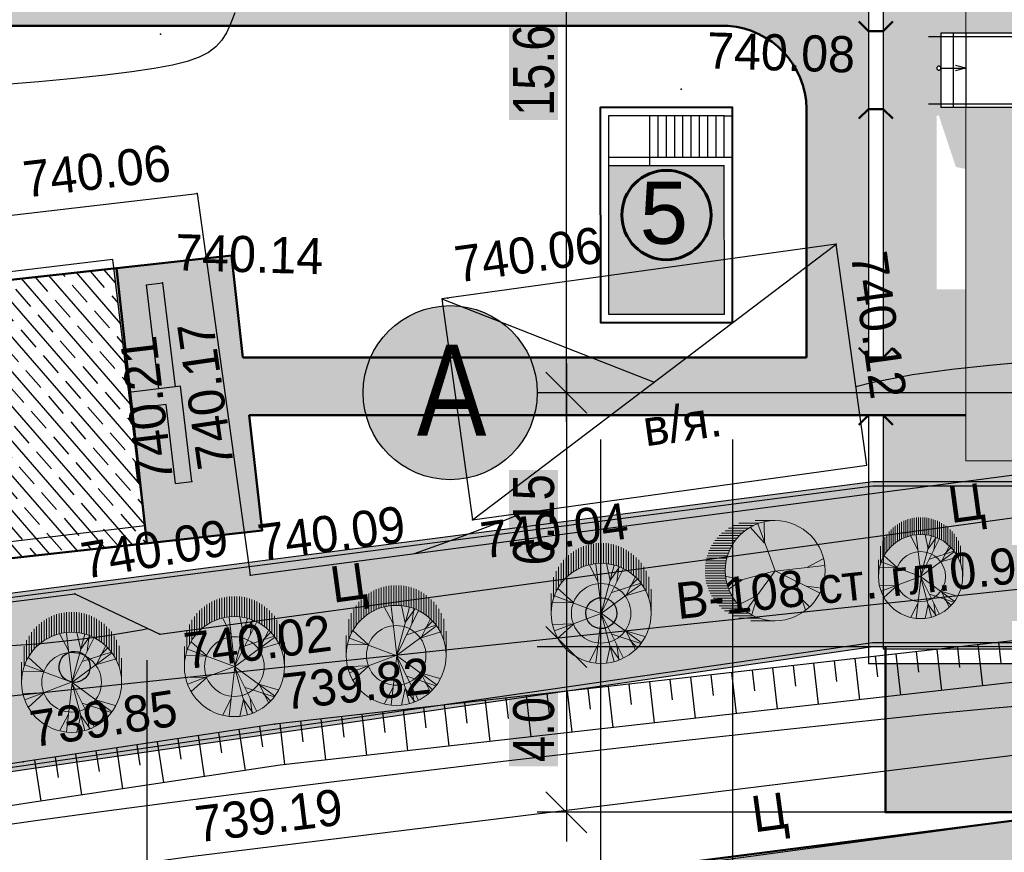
# Model space of a CAD drawing. Header units: millimetres. Extents: x -257011 to 237647566, y 2784933 to 6706507.
# Tile 278 of 451: x 10234116 to 10257937, y 5216465 to 5236607. Entities that reach past the tile are written whole.
import ezdxf

# ---------------------------------------------------------------- set-up
doc = ezdxf.new("R2010")
doc.units = ezdxf.units.MM
doc.header["$LTSCALE"] = 1000
doc.header["$PDMODE"] = 32
doc.header["$PDSIZE"] = 0.3
for name, pattern in [('Д_ТРОТ_ТРУБА', [3, 1.5, -1.5]), ('ДОРОГИ_СТРОЯЩ', [9, 8, -1]), ('ОТКОС_НИЗ', [1.2, 0.2, -1])]:
    doc.linetypes.add(name, pattern=pattern)
for name, color, linetype in [('(002) Рамка', 7, 'Continuous'), ('(004) Точки рельефа', 7, 'Continuous'), ('(007) Здания', 7, 'Continuous'), ('(014) Водопровод', 5, 'ИК_Водопровод -------в--------'), ('(025) Дорога', 7, 'Continuous'), ('(028) Гидротехн.', 7, 'Continuous'), ('(031) Горизонтали', 42, 'Continuous'), ('(035) Откосы', 7, 'Continuous'), ('(038) Деревья', 7, 'Continuous'), ('(040) Ограда', 7, 'Continuous'), ('TREE', 74, 'Continuous')]:
    doc.layers.add(name, color=color, linetype=linetype)
for name, color, linetype, lineweight in [('(032) Горизонтали утолщенные', 32, 'Continuous', 30), ('.', 7, 'Continuous', 15), ('expl', 234, 'Continuous', 13), ('Та', 250, 'Continuous', 25), ('Ф А С А Д', 250, 'Continuous', 15)]:
    doc.layers.add(name, color=color, linetype=linetype, lineweight=lineweight)
doc.styles.add('ATTR', font='romans.shx', dxfattribs={"width": 0.8, "height": 0.470416})
doc.styles.add('BM-431', font='txt')
doc.styles.add('D-431', font='txt', dxfattribs={"width": 2})
doc.styles.add('Roman', font='romans')
doc.styles.get("Standard").update_dxf_attribs({"font": 'ARIALN.TTF'})
doc.linetypes.add('FENCELINE1', pattern='A,6.35,-2.54,[133,ltypeshp.shx,S=2.54,R=0,X=-2.54,Y=0],-2.54,25.4', length=36.83)
doc.linetypes.add('KANALIS_K', pattern='A,1,["<",Standard,S=1.8,R=0,X=-0.9,Y=-0.9],3,-1,["К",Standard,S=1.8,R=0,X=-0.9,Y=-0.9],-1,10', length=16)
doc.linetypes.add('ИК_Водопровод -------в--------', pattern='A,9,-0.6,["В",Standard,S=1.2,R=0,X=0,Y=-0.6],-1.2', length=10.8)
doc.linetypes.add('ОГРАДА_БЕТ', pattern='A,4,["|",Standard,S=0.8,R=0,X=0,Y=-0.8],4', length=8)
doc.dimstyles.new('ISO-25_WS', dxfattribs={"dimscale": 141.414141, "dimtxt": 7, "dimasz": 7, "dimexe": 5, "dimexo": 20, "dimgap": 2, "dimtad": 1, "dimdec": 0, "dimdsep": 46, "dimtxsty": 'Standard', "dimblk": 'OBLIQUE', "dimcen": 2.5, "dimdle": 5, "dimclrd": 5, "dimclre": 5, "dimclrt": 5, "dimadec": 0, "dimazin": 0, "dimtfac": 1, "dimtdec": 0, "dimtmove": 0, "dimatfit": 3, "dimldrblk": 'OBLIQUE', "dimfxl": 0, "dimtolj": 1, "dimtzin": 0, "dimlwd": 30, "dimlwe": 30, "dimarcsym": 0})

# ---------------------------------------------------------------- blocks, each defined once
blk = doc.blocks.new('d')
at = {"layer": '(038) Деревья', "color": 30}
blk.add_ellipse((0, 0), major_axis=(0.265, 0.265), ratio=1, start_param=5.497787, end_param=11.780972, dxfattribs=at)
blk = doc.blocks.new('kjvklglhl')
at = {"layer": '(004) Точки рельефа'}
for p in [(281.164, 520.933), (293.793, 519.958), (282.156, 517.109), (297.645, 516.318), (281.381, 514.923), (288.288, 514.748), (282.225, 510.142), (289.035, 509.402), (281.113, 509.046), (283.702, 507.914), (279.473, 507.345), (281.553, 506.423), (284.392, 504.328), (278.337, 503.244)]:
    blk.add_point(p, dxfattribs=at)
at = {"layer": '(007) Здания'}
blk.add_lwpolyline([(281.113, 509.046), (280.163, 515.454), (270.656, 514.043), (271.606, 507.636)], close=True, dxfattribs=at)
at = {"layer": '(014) Водопровод', "ltscale": 0.5, "flags": 128}
blk.add_lwpolyline([(325.711, 440.112), (326.312, 440.162), (325.744, 440.975), (323.361, 447.342), (313.499, 509.603), (261.079, 502.552), (256.511, 532.162)], dxfattribs=at)
at = {"layer": '(025) Дорога', "linetype": 'Д_ТРОТ_ТРУБА', "flags": 128}
for points in [[(269.368, 515.247), (282.156, 517.109), (283.702, 507.914), (307.271, 511.692), (310.476, 513.628), (310.443, 515.538), (318.567, 515.917), (330.341, 516.212), (329.81, 527.423), (321.381, 528.706), (305.268, 531.339), (301.294, 530.976)], [(323.251, 418.267), (300.714, 414.809), (283.138, 412.485), (281.122, 413.564), (275.085, 449.451), (270.84, 474.617), (267.554, 498.57), (282.371, 501.061), (308.67, 505.056), (310.788, 503.765), (314.781, 477.717), (318.108, 454.899), (323.251, 418.267)], [(321.731, 420.742), (316.881, 452.353), (313.048, 477.771), (309.058, 502.896), (307.912, 503.399), (283.734, 499.451), (269.193, 497.303), (272.561, 474.353), (276.62, 450.413), (282.198, 415.2), (283.437, 414.157), (320.719, 419.528), (321.731, 420.742)]]:
    blk.add_lwpolyline(points, dxfattribs=at)
blk.add_lwpolyline([(269.368, 515.247), (270.684, 506.001), (279.473, 507.345), (281.553, 506.423), (308.542, 510.883), (312.531, 513.649), (318.524, 513.838), (330.524, 514.19), (333.406, 460.634), (331.811, 454.811, 1.56758), (332.906, 443.73, 0.509364), (333.962, 453.359), (336.672, 456.912), (338.021, 457.657), (347.714, 458.292), (347.773, 448.108), (343.552, 448.203), (343.703, 435.09)], format="xyb", dxfattribs=at)
at = {"layer": '(028) Гидротехн.'}
blk.add_lwpolyline([(297.645, 516.318), (288.142, 514.724), (289.035, 509.402), (298.538, 510.997)], close=True, dxfattribs=at)
for points in [[(289.035, 509.402), (297.645, 516.318)], [(288.142, 514.724), (293.34, 512.86)]]:
    blk.add_lwpolyline(points, dxfattribs=at)
at = {"layer": '(031) Горизонтали', "flags": 128}
blk.add_lwpolyline([(277.265, 501.593), (278.729, 501.843), (280.317, 502.106), (282.034, 502.383), (283.885, 502.675), (285.866, 502.979), (287.944, 503.292), (290.08, 503.607), (292.231, 503.919), (294.357, 504.221), (296.418, 504.507), (298.372, 504.773), (300.178, 505.01), (301.805, 505.214), (303.257, 505.375)], dxfattribs=at)
at = {"layer": '(032) Горизонтали утолщенные'}
for points in [[(282.941, 521.505), (282.851, 521.231), (282.755, 521.01), (282.645, 520.826), (282.508, 520.667), (282.335, 520.529), (282.112, 520.407), (281.829, 520.297), (281.474, 520.196), (281.034, 520.1), (280.498, 520.005), (279.854, 519.908), (279.097, 519.806), (278.251, 519.702), (277.346, 519.6)], [(277.975, 506.051), (278.68, 506.121), (279.433, 506.218), (280.239, 506.348), (281.109, 506.521), (281.256, 506.555)], [(298.22, 512.887), (298.594, 512.997), (299.579, 513.218), (300.526, 513.376), (301.434, 513.496), (302.3, 513.6)], [(287.658, 508.548), (288.616, 508.922), (289.781, 509.402), (290.25, 509.606)]]:
    blk.add_lwpolyline(points, dxfattribs=at)
at = {"layer": '(035) Откосы'}
for p, q in [((301.492, 505.738), (301.352, 506.728)), ((301.917, 506.303), (301.847, 506.798)), ((299.512, 505.458), (299.372, 506.448)), ((299.937, 506.023), (299.867, 506.518)), ((300.502, 505.598), (300.362, 506.588)), ((300.927, 506.163), (300.857, 506.658)), ((297.958, 505.743), (297.887, 506.238)), ((298.523, 505.318), (298.382, 506.308)), ((298.947, 505.883), (298.877, 506.378)), ((296.543, 505.038), (296.403, 506.028)), ((296.968, 505.603), (296.898, 506.098)), ((297.533, 505.178), (297.393, 506.168)), ((294.563, 504.758), (294.423, 505.748)), ((294.988, 505.323), (294.918, 505.818)), ((295.553, 504.898), (295.413, 505.888)), ((295.978, 505.463), (295.908, 505.958)), ((293.008, 505.043), (292.938, 505.538)), ((293.573, 504.618), (293.433, 505.608)), ((293.998, 505.183), (293.928, 505.678)), ((291.029, 504.762), (290.959, 505.257)), ((291.594, 504.337), (291.454, 505.328)), ((292.018, 504.902), (291.948, 505.398)), ((292.583, 504.477), (292.443, 505.468)), ((289.614, 504.057), (289.474, 505.047)), ((290.039, 504.622), (289.969, 505.117)), ((290.604, 504.197), (290.464, 505.187)), ((288.059, 504.342), (287.989, 504.837)), ((288.624, 503.917), (288.484, 504.907)), ((289.049, 504.482), (288.979, 504.977)), ((286.079, 504.062), (286.009, 504.557)), ((286.644, 503.637), (286.504, 504.627)), ((287.069, 504.202), (286.999, 504.697)), ((287.634, 503.777), (287.494, 504.767)), ((284.665, 503.357), (284.525, 504.347)), ((285.09, 503.922), (285.02, 504.417)), ((285.655, 503.497), (285.514, 504.487)), ((283.136, 503.595), (283.048, 504.088)), ((283.716, 503.191), (283.54, 504.176)), ((284.12, 503.772), (284.032, 504.264)), ((281.748, 502.839), (281.572, 503.823)), ((282.152, 503.419), (282.064, 503.911)), ((282.732, 503.015), (282.556, 503.999)), ((280.764, 502.663), (280.588, 503.647)), ((281.168, 503.243), (281.08, 503.735)), ((279.2, 502.89), (279.112, 503.382)), ((279.78, 502.486), (279.604, 503.471)), ((280.184, 503.067), (280.096, 503.559)), ((278.796, 502.31), (278.62, 503.294))]:
    blk.add_line(p, q, dxfattribs=at)
blk.add_lwpolyline([(320.534, 458.04), (317.903, 475.66), (312.574, 506.915), (312.192, 507.383), (311.596, 507.687), (310.502, 508.023), (284.392, 504.328), (278.337, 503.244), (265.243, 500.775), (264.939, 500.462), (264.803, 499.989), (265.706, 495.765), (268.865, 477.481), (274.213, 445.131)], dxfattribs=at)
at = {"layer": '(035) Откосы', "linetype": 'ОТКОС_НИЗ'}
blk.add_lwpolyline([(319.844, 457.028), (319.619, 457.386), (319.514, 458.099), (316.916, 475.502), (311.633, 506.487), (311.551, 506.587), (311.219, 506.757), (310.421, 507.002), (284.551, 503.341), (278.518, 502.26), (265.85, 499.872), (266.688, 495.955), (269.851, 477.647), (275.2, 445.294), (281.12, 409.861), (281.136, 409.822), (281.351, 409.621), (310.666, 409.479), (317.618, 409.281), (323.511, 408.859), (324.497, 408.587)], dxfattribs=at)
at = {"layer": '(040) Ограда', "linetype": 'ОГРАДА_БЕТ', "ltscale": 0.5, "flags": 128}
for points in [[(280.986, 514.865), (281.381, 514.923)], [(280.986, 514.865), (281.358, 512.357)], [(281.381, 514.923), (281.753, 512.415), (281.753, 512.415), (281.753, 512.415)], [(282.225, 510.142), (281.884, 512.435), (280.638, 512.25), (280.638, 512.25)], [(281.829, 510.083), (281.547, 511.981), (280.697, 511.854)], [(281.829, 510.083), (282.225, 510.142)]]:
    blk.add_lwpolyline(points, dxfattribs=at)
at = {"layer": '(038) Деревья', "color": 30, "linetype": 'Continuous'}
for p in [(292.216, 507.234), (279.514, 505.577)]:
    blk.add_blockref('d', p, dxfattribs=at)
at = {"layer": '(004) Точки рельефа', "style": 'D-431'}
for s, p in [('740.08', (294.393, 520.478)), ('740.14', (281.669, 515.238))]:
    blk.add_text(s, height=0.875, dxfattribs=at).set_placement(p)
for s, rotation, p in [('740.06', 8.2845, (278.005, 516.891)), ('740.06', 9.5259, (288.513, 515.13)), ('740.12', 279.5259, (298.003, 516.087)), ('740.17', 99.9019, (283.236, 510.535)), ('740.21', 98.4408, (281.778, 510.132)), ('740.04', 9.5259, (289.33, 508.474)), ('740.09', 9.1016, (283.936, 508.271)), ('740.09', 11.0778, (279.695, 507.71)), ('740.02', 8.9354, (282.223, 505.597)), ('739.82', 8.0541, (284.633, 504.681)), ('739.85', 10.1547, (278.564, 503.605)), ('739.19', 8.6377, (282.608, 501.415))]:
    blk.add_text(s, height=0.875, rotation=rotation, dxfattribs=at).set_placement(p)
at = {"layer": '(014) Водопровод', "color": 0, "linetype": 'Continuous', "style": 'BM-431'}
blk.add_text('В-108 ст. гл.0.9', height=0.875, rotation=7.6612, dxfattribs=at).set_placement((294.072, 507.142))
at = {"layer": '(025) Дорога', "linetype": 'ДОРОГИ_СТРОЯЩ', "style": 'BM-431'}
for p in [(300.611, 509.648), (285.722, 507.301), (296.062, 502.035)]:
    blk.add_text('Ц', height=0.875, rotation=9.3824, dxfattribs=at).set_placement(p)
at = {"layer": '(028) Гидротехн.', "style": 'BM-431'}
blk.add_text('в/я.', height=0.875, rotation=9.5259, dxfattribs=at).set_placement((293.175, 511.297))
blk = doc.blocks.new('dhdyfh')
at = {"layer": 'TREE', "color": 92, "lineweight": 20}
for p, q in [((10253975, 5666109), (10253975, 5666601)), ((10254035, 5666629), (10254035, 5666140)), ((10254096, 5666652), (10254096, 5666163)), ((10254156, 5666184), (10254156, 5666675)), ((10254217, 5666691), (10254217, 5666204)), ((10254277, 5666217), (10254277, 5666705)), ((10254338, 5666714), (10254338, 5666227)), ((10254398, 5666235), (10254398, 5666724)), ((10254459, 5666724), (10254459, 5666238)), ((10254519, 5666243), (10254519, 5666724)), ((10254580, 5666724), (10254580, 5666240)), ((10254640, 5666233), (10254640, 5666724)), ((10254701, 5666717), (10254701, 5666227)), ((10254761, 5666215), (10254761, 5666706)), ((10254822, 5666693), (10254822, 5666199)), ((10254882, 5666186), (10254882, 5666674)), ((10254943, 5666652), (10254943, 5666166)), ((10255003, 5666140), (10255003, 5666629)), ((10255064, 5666601), (10255064, 5666114)), ((10253672, 5665895), (10253672, 5666384)), ((10253733, 5665949), (10253733, 5666439)), ((10253793, 5665998), (10253793, 5666487)), ((10253854, 5666529), (10253854, 5666039)), ((10253914, 5666083), (10253914, 5666567)), ((10255125, 5666081), (10255125, 5666565)), ((10255185, 5666529), (10255185, 5666042)), ((10255246, 5665998), (10255246, 5666487)), ((10255306, 5666441), (10255306, 5665949)), ((10255367, 5665893), (10255367, 5666384)), ((10253491, 5665666), (10253491, 5666158)), ((10253551, 5665761), (10253551, 5666240)), ((10253612, 5665831), (10253612, 5666323)), ((10254443, 5665800), (10254236, 5666193)), ((10254532, 5665031), (10254393, 5666223)), ((10254522, 5665028), (10254837, 5666198)), ((10254522, 5665031), (10255054, 5666100)), ((10254739, 5665821), (10254650, 5666236)), ((10254739, 5665828), (10254966, 5666152)), ((10254897, 5665793), (10254946, 5666154)), ((10255427, 5666323), (10255427, 5665828)), ((10255488, 5665756), (10255488, 5666256)), ((10255548, 5666158), (10255548, 5665664)), ((10253370, 5665419), (10253370, 5665908)), ((10253430, 5665555), (10253430, 5666052)), ((10255123, 5665467), (10255340, 5665898)), ((10255609, 5665574), (10255609, 5666055)), ((10255669, 5665911), (10255669, 5665409)), ((10253851, 5665290), (10253466, 5665636)), ((10254522, 5665028), (10255488, 5665736)), ((10254778, 5665531), (10255478, 5665762)), ((10255212, 5665677), (10255390, 5665854)), ((10253309, 5665030), (10253309, 5665514)), ((10254519, 5665030), (10253387, 5665451)), ((10255133, 5665459), (10255577, 5665590)), ((10255730, 5665030), (10255730, 5665615)), ((10253851, 5665282), (10253348, 5665297))]:
    blk.add_line(p, q, dxfattribs=at)
at = {"layer": 'TREE', "color": 30, "lineweight": 20, "true_color": 0xf8991e}
for p, q in [((10254519, 5665030), (10253387, 5664608)), ((10254532, 5665028), (10254393, 5663836)), ((10254522, 5665031), (10254837, 5663861)), ((10254522, 5665031), (10255488, 5664323)), ((10254522, 5665028), (10255054, 5663959)), ((10253851, 5664777), (10253348, 5664762)), ((10253851, 5664769), (10253466, 5664423)), ((10254778, 5664528), (10255478, 5664297)), ((10255123, 5664592), (10255340, 5664161)), ((10255133, 5664600), (10255577, 5664469)), ((10254443, 5664259), (10254236, 5663866)), ((10254739, 5664238), (10254650, 5663823)), ((10254739, 5664231), (10254966, 5663908)), ((10254897, 5664266), (10254946, 5663905)), ((10255212, 5664382), (10255390, 5664205))]:
    blk.add_line(p, q, dxfattribs=at)
blk.add_circle((10254519, 5665030), 1210, dxfattribs=at)
at = {"layer": 'TREE', "color": 92, "lineweight": 20}
blk.add_circle((10254519, 5665030), 720, dxfattribs=at)
at = {"layer": 'TREE', "color": 30, "lineweight": 20, "true_color": 0xf8991e, "style": 'ATTR', "width": 0.8, "flags": 9}
for p in [(10254522, 5665031), (10254522, 5665028)]:
    blk.add_attdef('ESTCODE', p, '', height=14.1, rotation=90, dxfattribs=at)
blk = doc.blocks.new('17')
at = {"layer": 'TREE', "color": 68, "lineweight": 20, "true_color": 0x306100}
for p, q in [((16375547, 10777897), (16376284, 10777897)), ((16375547, 10776055), (16376189, 10777778)), ((16375932, 10777072), (16375955, 10777838)), ((16376140, 10777805), (16376884, 10777805)), ((16376347, 10777713), (16377104, 10777713)), ((16375943, 10777072), (16376470, 10777658)), ((16376516, 10777620), (16377265, 10777620)), ((16376661, 10777528), (16377389, 10777528)), ((16376767, 10777436), (16377515, 10777436)), ((16376865, 10777344), (16377610, 10777344)), ((16376947, 10777252), (16377692, 10777252)), ((16377022, 10777160), (16377766, 10777160)), ((16377829, 10777068), (16377084, 10777068)), ((16377151, 10776976), (16377888, 10776976)), ((16377190, 10776884), (16377939, 10776884)), ((16377982, 10776792), (16377237, 10776792)), ((16378017, 10776699), (16377272, 10776699)), ((16374374, 10776171), (16373777, 10776487)), ((16377304, 10776607), (16378052, 10776607)), ((16378077, 10776515), (16377335, 10776515)), ((16377355, 10776423), (16378098, 10776423)), ((16378111, 10776331), (16377369, 10776331)), ((16375545, 10776036), (16373730, 10776246)), ((16375545, 10776051), (16373917, 10775240)), ((16375545, 10776051), (16377325, 10775571)), ((16375545, 10776051), (16376623, 10774580)), ((16377381, 10776239), (16378126, 10776239)), ((16378126, 10776147), (16377386, 10776147)), ((16378126, 10775963), (16377390, 10775963)), ((16377394, 10776055), (16378126, 10776055)), ((16374784, 10775661), (16374433, 10774595)), ((16376751, 10775721), (16377384, 10775856)), ((16376763, 10775721), (16377255, 10775376)), ((16378080, 10775594), (16377327, 10775594)), ((16377351, 10775686), (16378099, 10775686)), ((16378115, 10775778), (16377370, 10775778)), ((16377378, 10775870), (16378127, 10775870)), ((16374386, 10775481), (16373835, 10775406)), ((16377939, 10775226), (16377198, 10775226)), ((16377237, 10775318), (16377982, 10775318)), ((16378017, 10775410), (16377276, 10775410)), ((16377308, 10775502), (16378050, 10775502)), ((16374561, 10775000), (16374292, 10774730)), ((16376201, 10775120), (16376400, 10774445)), ((16376213, 10775135), (16376868, 10774805)), ((16377696, 10774857), (16376947, 10774857)), ((16377022, 10774949), (16377766, 10774949)), ((16377829, 10775042), (16377088, 10775042)), ((16377147, 10775134), (16377884, 10775134)), ((16377265, 10774489), (16376512, 10774489)), ((16376652, 10774581), (16377414, 10774581)), ((16377515, 10774673), (16376763, 10774673)), ((16376861, 10774765), (16377610, 10774765)), ((16375547, 10774213), (16376438, 10774213)), ((16376888, 10774305), (16376124, 10774305)), ((16376376, 10774397), (16377108, 10774397))]:
    blk.add_line(p, q, dxfattribs=at)
blk.add_circle((16375547, 10776055), 1842, dxfattribs=at)
at = {"layer": 'TREE', "color": 68, "lineweight": 20, "true_color": 0x306100, "style": 'ATTR', "width": 0.8, "flags": 9}
blk.add_attdef('ESTCODE', (16375545, 10776051), '', height=21.5, dxfattribs=at)
blk = doc.blocks.new('gstrhsrth')
at = {"layer": '(040) Ограда', "linetype": 'KANALIS_K', "ltscale": 1000}
h = blk.add_hatch(color=256, dxfattribs=at)
h.set_gradient(color1=(255, 0, 0), color2=(209, 0, 0), one_color=1, tint=0.41, name='INVSPHERICAL')
h.paths.add_polyline_path([(4274197, -1313201), (4271397, -1313201), (4271397, -1316801), (4274197, -1316801)])
for p, q in [((4272397, -1313201), (4272397, -1312001)), ((4272597, -1313001), (4272597, -1312001)), ((4272797, -1313001), (4272797, -1312001)), ((4272997, -1313001), (4272997, -1312001)), ((4273197, -1313001), (4273197, -1312001)), ((4273397, -1313001), (4273397, -1312001)), ((4273597, -1313001), (4273597, -1312001)), ((4273797, -1313001), (4273797, -1312001)), ((4273997, -1313001), (4273997, -1312001)), ((4274197, -1312001), (4274397, -1312001)), ((4274397, -1313001), (4274397, -1312001))]:
    blk.add_line(p, q)
at = {"lineweight": 30}
for p, q in [((4274197, -1313001), (4274197, -1312001)), ((4271397, -1313001), (4274397, -1313001)), ((4271397, -1313201), (4274197, -1313201))]:
    blk.add_line(p, q, dxfattribs=at)
at = {"lineweight": 40}
blk.add_lwpolyline([(4274397, -1313001), (4274397, -1311801), (4271197, -1311801), (4271197, -1317001), (4274397, -1317001), (4274397, -1313001)], dxfattribs=at)
at = {"lineweight": 30}
for points in [[(4274197, -1312001), (4271397, -1312001), (4271397, -1313201)], [(4271397, -1313201), (4271397, -1316801), (4274197, -1316801), (4274197, -1313201)]]:
    blk.add_lwpolyline(points, dxfattribs=at)
blk = doc.blocks.new('_Oblique')
at = {"color": 0, "linetype": 'ByBlock', "lineweight": -2}
blk.add_line((-0.5, -0.5), (0.5, 0.5), dxfattribs=at)
blk = doc.blocks.new('*D1799')
at = {"color": 5, "lineweight": 30, "ltscale": 1000, "transparency": 16777216}
for p, q in [((10247343, 5226877), (10247343, 5243891)), ((10259215, 5243184), (10246636, 5243184)), ((10259215, 5227584), (10246636, 5227584))]:
    blk.add_line(p, q, dxfattribs=at)
at = {"layer": 'Defpoints', "color": 0, "lineweight": 50, "ltscale": 1000, "transparency": 16777216}
for p in [(10247343, 5243184), (10262043, 5243184), (10262043, 5227584)]:
    blk.add_point(p, dxfattribs=at)
at = {"color": 5, "lineweight": 30, "ltscale": 1000, "transparency": 16777216, "xscale": 989.89898989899, "yscale": 989.89898989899, "zscale": 989.89898989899}
for p, rotation in [((10247343, 5243184), 90), ((10247343, 5227584), 270)]:
    blk.add_blockref('_Oblique', p, dxfattribs=dict(at, rotation=rotation))
at = {"color": 5, "lineweight": 50, "ltscale": 1000, "transparency": 16777216, "insert": (10246555, 5235384), "char_height": 989.9, "attachment_point": 5, "rotation": 90, "bg_fill": 1, "box_fill_scale": 1.1, "bg_fill_color": 255, "bg_fill_transparency": 0}
blk.add_mtext('\\A1;15.6', dxfattribs=at)
blk = doc.blocks.new('ergrtshjs')
at = {"layer": '.', "lineweight": 0, "ltscale": 1000}
h = blk.add_hatch(dxfattribs=at)
h.set_pattern_fill('AR-SAND', color=252, scale=10)
h.set_pattern_definition([(37.5, (0, -27743), (-16.000313, 489.413237), [0, -386.08, 0, -431.8, 0, -412.75]), (7.5, (0, -27743), (449.52328, 716.8251), [0, -208.28, 0, -347.98, 0, -133.35]), (327.5, (-312.4, -27743), (790.99237, 1.437185), [0, -127, 0, -457.2, 0, -596.9]), (317.5, (-312.4, -27743), (763.55645, 222.92932), [0, -63.5, 0, -299.72, 0, -342.9])])
h.paths.add_polyline_path([(4221959, -1157822), (4191659, -1157822), (4191659, -1165772), (4193109, -1165772), (4193109, -1159272), (4220509, -1159272), (4220509, -1166372), (4221959, -1166372)])
h.paths.add_polyline_path([(4193109, -1173772), (4191659, -1173772), (4191659, -1176722), (4196959, -1176722), (4196959, -1175272), (4193109, -1175272)])
h.paths.add_polyline_path([(4221959, -1171476), (4221959, -1168172), (4220509, -1168172), (4220509, -1175272), (4207359, -1175272), (4207359, -1176722), (4221959, -1176722)])
at = {"color": 0}
for p, q in [((4220509, -1166372), (4222559, -1166372)), ((4221959, -1166372), (4221959, -1168172)), ((4222259, -1166372), (4222259, -1168172)), ((4222559, -1166372), (4222559, -1168172)), ((4220509, -1168172), (4222559, -1168172))]:
    blk.add_line(p, q, dxfattribs=at)
at = {"color": 204, "linetype": 'FENCELINE1', "lineweight": 30, "ltscale": 20}
blk.add_line((4220509, -1168092), (4222859, -1168092), dxfattribs=at)
at = {"lineweight": 0, "ltscale": 1000}
for points in [[(4191659, -1166372), (4191659, -1157822), (4221959, -1157822), (4221959, -1166372)], [(4221959, -1168172), (4221959, -1176722), (4207359, -1176722)]]:
    blk.add_lwpolyline(points, dxfattribs=at)
at = {"color": 204, "linetype": 'FENCELINE1', "lineweight": 30, "ltscale": 20}
blk.add_lwpolyline([(4222859, -1166452), (4220509, -1166452)], dxfattribs=at)
at = {"layer": 'expl', "lineweight": 30}
for p, q in [((4221959, -1167222), (4222202, -1167155)), ((4222558, -1167222), (4221959, -1167222)), ((4221959, -1167222), (4222202, -1167289))]:
    blk.add_line(p, q, dxfattribs=at)
blk.add_circle((4222608, -1167222), 50, dxfattribs=at)
blk = doc.blocks.new('*D1804')
at = {"color": 5, "lineweight": 30, "ltscale": 1000, "transparency": 16777216}
for p, q in [((10251364, 5226454), (10251364, 5210370)), ((10258653, 5224756), (10258653, 5210370)), ((10259360, 5211077), (10250657, 5211077))]:
    blk.add_line(p, q, dxfattribs=at)
at = {"layer": 'Defpoints', "color": 0, "lineweight": 50, "ltscale": 1000, "transparency": 16777216}
for p in [(10251364, 5229282), (10258653, 5227584), (10251364, 5211077)]:
    blk.add_point(p, dxfattribs=at)
at = {"color": 5, "lineweight": 30, "ltscale": 1000, "transparency": 16777216, "xscale": 989.89898989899, "yscale": 989.89898989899, "zscale": 989.89898989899, "rotation": 180}
blk.add_blockref('_Oblique', (10251364, 5211077), dxfattribs=at)
at = {"color": 5, "lineweight": 30, "ltscale": 1000, "transparency": 16777216, "xscale": 989.89898989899, "yscale": 989.89898989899, "zscale": 989.89898989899}
blk.add_blockref('_Oblique', (10258653, 5211077), dxfattribs=at)
at = {"color": 5, "lineweight": 50, "ltscale": 1000, "transparency": 16777216, "insert": (10255008, 5211865), "char_height": 989.9, "attachment_point": 5, "bg_fill": 1, "box_fill_scale": 1.1, "bg_fill_color": 255, "bg_fill_transparency": 0}
blk.add_mtext('\\A1;7.3', dxfattribs=at)
blk = doc.blocks.new('*D1805')
at = {"color": 5, "lineweight": 30, "ltscale": 1000, "transparency": 16777216}
for p, q in [((10248164, 5226454), (10248164, 5210370)), ((10251364, 5226454), (10251364, 5210370)), ((10252071, 5211077), (10247457, 5211077))]:
    blk.add_line(p, q, dxfattribs=at)
at = {"layer": 'Defpoints', "color": 0, "lineweight": 50, "ltscale": 1000, "transparency": 16777216}
for p in [(10248164, 5229282), (10251364, 5229282), (10248164, 5211077)]:
    blk.add_point(p, dxfattribs=at)
at = {"color": 5, "lineweight": 30, "ltscale": 1000, "transparency": 16777216, "xscale": 989.89898989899, "yscale": 989.89898989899, "zscale": 989.89898989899, "rotation": 180}
blk.add_blockref('_Oblique', (10248164, 5211077), dxfattribs=at)
at = {"color": 5, "lineweight": 30, "ltscale": 1000, "transparency": 16777216, "xscale": 989.89898989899, "yscale": 989.89898989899, "zscale": 989.89898989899}
blk.add_blockref('_Oblique', (10251364, 5211077), dxfattribs=at)
at = {"color": 5, "lineweight": 50, "ltscale": 1000, "transparency": 16777216, "insert": (10249764, 5211865), "char_height": 989.9, "attachment_point": 5, "bg_fill": 1, "box_fill_scale": 1.1, "bg_fill_color": 255, "bg_fill_transparency": 0}
blk.add_mtext('\\A1;3.2', dxfattribs=at)
blk = doc.blocks.new('*D1806')
at = {"color": 5, "lineweight": 30, "ltscale": 1000, "transparency": 16777216}
for p, q in [((10248164, 5226454), (10248164, 5210370)), ((10237196, 5221112), (10237196, 5210370)), ((10248871, 5211077), (10236489, 5211077))]:
    blk.add_line(p, q, dxfattribs=at)
at = {"layer": 'Defpoints', "color": 0, "lineweight": 50, "ltscale": 1000, "transparency": 16777216}
for p in [(10248164, 5229282), (10237196, 5223941), (10237196, 5211077)]:
    blk.add_point(p, dxfattribs=at)
at = {"color": 5, "lineweight": 30, "ltscale": 1000, "transparency": 16777216, "xscale": 989.89898989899, "yscale": 989.89898989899, "zscale": 989.89898989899, "rotation": 180}
blk.add_blockref('_Oblique', (10237196, 5211077), dxfattribs=at)
at = {"color": 5, "lineweight": 30, "ltscale": 1000, "transparency": 16777216, "xscale": 989.89898989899, "yscale": 989.89898989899, "zscale": 989.89898989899}
blk.add_blockref('_Oblique', (10248164, 5211077), dxfattribs=at)
at = {"color": 5, "lineweight": 50, "ltscale": 1000, "transparency": 16777216, "insert": (10242680, 5211865), "char_height": 989.9, "attachment_point": 5, "bg_fill": 1, "box_fill_scale": 1.1, "bg_fill_color": 255, "bg_fill_transparency": 0}
blk.add_mtext('\\A1;10.98', dxfattribs=at)
blk = doc.blocks.new('*D1807')
at = {"color": 5, "lineweight": 30, "ltscale": 1000, "transparency": 16777216}
for p, q in [((10237196, 5221112), (10237196, 5210370)), ((10227604, 5220053), (10227604, 5210370)), ((10237903, 5211077), (10226896, 5211077))]:
    blk.add_line(p, q, dxfattribs=at)
at = {"layer": 'Defpoints', "color": 0, "lineweight": 50, "ltscale": 1000, "transparency": 16777216}
for p in [(10237196, 5223941), (10227604, 5222881), (10227604, 5211077)]:
    blk.add_point(p, dxfattribs=at)
at = {"color": 5, "lineweight": 30, "ltscale": 1000, "transparency": 16777216, "xscale": 989.89898989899, "yscale": 989.89898989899, "zscale": 989.89898989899, "rotation": 180}
blk.add_blockref('_Oblique', (10227604, 5211077), dxfattribs=at)
at = {"color": 5, "lineweight": 30, "ltscale": 1000, "transparency": 16777216, "xscale": 989.89898989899, "yscale": 989.89898989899, "zscale": 989.89898989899}
blk.add_blockref('_Oblique', (10237196, 5211077), dxfattribs=at)
at = {"color": 5, "lineweight": 50, "ltscale": 1000, "transparency": 16777216, "insert": (10232400, 5211865), "char_height": 989.9, "attachment_point": 5, "bg_fill": 1, "box_fill_scale": 1.1, "bg_fill_color": 255, "bg_fill_transparency": 0}
blk.add_mtext('\\A1;9.6', dxfattribs=at)
blk = doc.blocks.new('*D1809')
at = {"color": 5, "lineweight": 30, "ltscale": 1000, "transparency": 16777216}
for p, q in [((10247343, 5228291), (10247343, 5220727)), ((10259215, 5227584), (10246636, 5227584)), ((10259440, 5221434), (10246636, 5221434))]:
    blk.add_line(p, q, dxfattribs=at)
at = {"layer": 'Defpoints', "color": 0, "lineweight": 50, "ltscale": 1000, "transparency": 16777216}
for p in [(10262043, 5227584), (10247343, 5221434), (10262268, 5221434)]:
    blk.add_point(p, dxfattribs=at)
at = {"color": 5, "lineweight": 30, "ltscale": 1000, "transparency": 16777216, "xscale": 989.89898989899, "yscale": 989.89898989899, "zscale": 989.89898989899}
for p, rotation in [((10247343, 5227584), 90), ((10247343, 5221434), 270)]:
    blk.add_blockref('_Oblique', p, dxfattribs=dict(at, rotation=rotation))
at = {"color": 5, "lineweight": 50, "ltscale": 1000, "transparency": 16777216, "insert": (10246555, 5224509), "char_height": 989.9, "attachment_point": 5, "rotation": 90, "bg_fill": 1, "box_fill_scale": 1.1, "bg_fill_color": 255, "bg_fill_transparency": 0}
blk.add_mtext('\\A1;6.15', dxfattribs=at)
blk = doc.blocks.new('*D1810')
at = {"color": 5, "lineweight": 30, "ltscale": 1000, "transparency": 16777216}
for p, q in [((10247343, 5222141), (10247343, 5216727)), ((10259440, 5221434), (10246636, 5221434)), ((10258894, 5217434), (10246636, 5217434))]:
    blk.add_line(p, q, dxfattribs=at)
at = {"layer": 'Defpoints', "color": 0, "lineweight": 50, "ltscale": 1000, "transparency": 16777216}
for p in [(10262268, 5221434), (10247343, 5217434), (10261723, 5217434)]:
    blk.add_point(p, dxfattribs=at)
at = {"color": 5, "lineweight": 30, "ltscale": 1000, "transparency": 16777216, "xscale": 989.89898989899, "yscale": 989.89898989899, "zscale": 989.89898989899}
for p, rotation in [((10247343, 5221434), 90), ((10247343, 5217434), 270)]:
    blk.add_blockref('_Oblique', p, dxfattribs=dict(at, rotation=rotation))
at = {"color": 5, "lineweight": 50, "ltscale": 1000, "transparency": 16777216, "insert": (10246555, 5219434), "char_height": 989.9, "attachment_point": 5, "rotation": 90, "bg_fill": 1, "box_fill_scale": 1.1, "bg_fill_color": 255, "bg_fill_transparency": 0}
blk.add_mtext('\\A1;4.0', dxfattribs=at)

msp = doc.modelspace()

# ---------------------------------------------------------------- hatches: boundary and pattern name
at = {"ltscale": 1000}
h = msp.add_hatch(dxfattribs=at)
h.set_pattern_fill('AR-SAND', color=252, scale=15, angle=266, style=0)
h.set_pattern_definition([(303.5, (0, -223958.6), (734.005765, -27.267607), [0, -579.12, 0, -647.7, 0, -619.125]), (273.5, (0, -223958.6), (1025.58269, -747.64719), [0, -312.42, 0, -521.97, 0, -200.025]), (233.5, (32.7, -223491.1), (-80.614732, -1183.74871), [0, -190.5, 0, -685.8, 0, -895.35]), (223.5, (32.7, -223491.1), (253.68491, -1165.87085), [0, -95.25, 0, -449.58, 0, -514.35])])
edge = h.paths.add_edge_path()
edge.add_line((10291002.532, 5248833.869), (10251302.532, 5248833.869))
edge.add_line((10251302.532, 5248833.869), (10251302.532, 5242194.284))
edge.add_arc((10249347.869, 5242425.055), 1968.239, 268.6947902, 353.2667331, ccw=False)
edge.add_line((10249303.036, 5240457.327), (10220352.394, 5240457.327))
edge.add_line((10220352.394, 5240457.327), (10215991.367, 5239090.404))
edge.add_line((10215991.367, 5239090.404), (10216373.559, 5236457.327))
edge.add_line((10216373.559, 5236457.327), (10251259.401, 5236457.327))
edge.add_arc((10251111.735, 5234421.642), 2041.034, 0.8726, 85.851123, ccw=False)
edge.add_line((10253152.532, 5234452.725), (10253152.532, 5228439.075))
edge.add_line((10253152.532, 5228439.075), (10239515.793, 5228439.075))
edge.add_line((10239515.793, 5228439.075), (10239243.473, 5230904.364))
edge.add_line((10239243.473, 5230904.364), (10236395.713, 5230589.796))
edge.add_line((10236395.713, 5230589.796), (10237195.679, 5223940.527))
edge.add_line((10237195.679, 5223940.527), (10239978.751, 5224247.95))
edge.add_line((10239978.751, 5224247.95), (10239670.439, 5227039.075))
edge.add_line((10239670.439, 5227039.075), (10257002.532, 5227039.075))
edge.add_line((10257002.532, 5227039.075), (10257002.532, 5230083.867))
edge.add_line((10257002.532, 5230083.867), (10256452.532, 5230083.867))
edge.add_line((10256452.532, 5230083.867), (10256302.532, 5230083.867))
edge.add_line((10256302.532, 5230083.867), (10256302.532, 5230233.867))
edge.add_line((10256302.532, 5230233.867), (10256302.532, 5234283.867))
edge.add_line((10256302.532, 5234283.867), (10256352.532, 5234283.867))
edge.add_line((10256352.532, 5234283.867), (10256765.947, 5233043.624))
edge.add_line((10256765.947, 5233043.624), (10257002.532, 5232997.818))
edge.add_line((10257002.532, 5232997.818), (10257002.532, 5234483.863))
edge.add_line((10257002.532, 5234483.863), (10256402.532, 5234483.863))
edge.add_line((10256402.532, 5234483.863), (10256402.532, 5235443.014))
edge.add_arc((10256353.376, 5235433.866), 50, -180, 10.5422531, ccw=False)
edge.add_arc((10256353.376, 5235433.866), 50, 10.5422531, 180, ccw=False)
edge.add_line((10256402.532, 5235443.014), (10256402.532, 5236283.869))
edge.add_line((10256402.532, 5236283.869), (10257002.532, 5236283.869))
edge.add_line((10257002.532, 5236283.869), (10257002.532, 5244883.869))
edge.add_line((10257002.532, 5244883.869), (10255002.532, 5244883.869))
edge.add_line((10255002.532, 5244883.869), (10255002.532, 5228439.075))
edge.add_line((10255002.532, 5228439.075), (10254652.532, 5228439.075))
edge.add_line((10254652.532, 5228439.075), (10254652.532, 5245233.869))
edge.add_line((10254652.532, 5245233.869), (10287702.532, 5245233.869))
edge.add_line((10287702.532, 5245233.869), (10287702.532, 5243618.269))
edge.add_line((10287702.532, 5243618.269), (10287702.532, 5221033.869))
edge.add_line((10287702.532, 5221033.869), (10255060.096, 5221033.869))
edge.add_line((10255060.096, 5221033.869), (10255060.096, 5217433.869))
edge.add_line((10255060.096, 5217433.869), (10291002.532, 5217433.869))
edge.add_line((10291002.532, 5217433.869), (10291002.532, 5248833.869))
edge = h.paths.add_edge_path(flags=17)
edge.add_line((10277302.532, 5225433.869), (10287352.532, 5225433.869))
edge.add_line((10287352.532, 5225433.869), (10287352.532, 5225933.869))
edge.add_line((10287352.532, 5225933.869), (10287302.532, 5225933.869))
edge.add_line((10287302.532, 5225933.869), (10276102.532, 5225933.869))
edge.add_line((10276102.532, 5225933.869), (10276102.532, 5223933.869))
edge.add_line((10276102.532, 5223933.869), (10275187.508, 5223933.869))
edge.add_arc((10275187.532, 5223883.869), 50, 0, 90.0280029, ccw=False)
edge.add_arc((10275187.532, 5223883.869), 50, -180, 0, ccw=False)
edge.add_arc((10275187.532, 5223883.869), 50, 90.0280029, 180, ccw=False)
edge.add_line((10275187.508, 5223933.869), (10272517.532, 5223933.869))
edge.add_arc((10272517.532, 5223883.869), 50, 0, 89.9999998, ccw=False)
edge.add_arc((10272517.532, 5223883.869), 50, -180, 0, ccw=False)
edge.add_arc((10272517.532, 5223883.869), 50, 89.9999998, 180, ccw=False)
edge.add_line((10272517.532, 5223933.869), (10271602.532, 5223933.869))
edge.add_line((10271602.532, 5223933.869), (10271602.532, 5225933.869))
edge.add_line((10271602.532, 5225933.869), (10257002.532, 5225933.869))
edge.add_line((10257002.532, 5225933.869), (10257002.532, 5227039.075))
edge.add_line((10257002.532, 5227039.075), (10255002.532, 5227039.075))
edge.add_line((10255002.532, 5227039.075), (10255002.532, 5225433.869))
edge.add_line((10255002.532, 5225433.869), (10270602.532, 5225433.869))
edge.add_line((10270602.532, 5225433.869), (10270602.532, 5221383.869))
edge.add_line((10270602.532, 5221383.869), (10277302.532, 5221383.869))
edge.add_line((10277302.532, 5221383.869), (10277302.532, 5225433.869))
at = {"lineweight": 50}
h = msp.add_hatch(color=1, dxfattribs=at)
h.set_gradient(color1=(255, 255, 255), one_color=1, tint=1)
h.paths.add_polyline_path([(10248683.125, 5231881.93, 1), (10250844.471, 5231881.93, 1)])
at = {"linetype": 'KANALIS_K', "ltscale": 1000}
h = msp.add_hatch(dxfattribs=at)
h.set_pattern_fill('JIS_STN_1E', color=252, scale=550, angle=266, style=0)
h.set_pattern_definition([(311, (-13252.5, -365162.74), (415.09027, 360.832466), []), (311, (-13279.54, -365549.54), (415.09027, 360.832466), [550, -275])])
h.paths.add_polyline_path([(10227603.538, 5222880.964), (10237195.679, 5223940.527), (10236395.713, 5230589.796), (10226868.26, 5229537.378)])
at = {"lineweight": 30}
h = msp.add_hatch(color=256, dxfattribs=at)
h.set_gradient(color1=(255, 255, 255), one_color=1, tint=1)
h.paths.add_polyline_path([(10244688.945, 5229683.22, 1), (10244372.006, 5225484.518, 1)])
at = {"layer": 'Ф А С А Д', "linetype": 'KANALIS_K', "ltscale": 1000}
h = msp.add_hatch(dxfattribs=at)
h.set_pattern_fill('CROSS', color=92, scale=40, angle=95)
h.set_pattern_definition([(95, (0, -474025.9), (-275.171012, 230.8958947), [127, -381]), (185, (57.72, -473957.1), (-230.8958947, -275.171012), [127, -381])])
h.paths.add_polyline_path([(10291002.532, 5238632.835), (10320021.445, 5239152.722), (10320021.445, 5230669.825), (10291002.532, 5230669.825)], flags=17)
h.paths.add_polyline_path([(10291002.532, 5214535.448), (10334860.708, 5214535.448), (10334860.708, 5203629.458), (10291002.532, 5203629.458)], flags=17)
h.paths.add_polyline_path([(10291002.532, 5216383.388), (10294739.647, 5216383.388), (10294739.647, 5219794.798), (10292871.508, 5219794.798), (10292871.508, 5223321.721), (10294739.647, 5223321.721), (10294739.647, 5228821.765), (10291002.532, 5228821.765)], flags=17)
h.paths.add_polyline_path([(10291002.532, 5189747.507), (10294739.647, 5189747.507), (10294739.647, 5194550.438), (10293759.32, 5194550.438), (10293759.32, 5198077.361), (10294739.647, 5198077.361), (10294739.647, 5201797.045), (10291002.532, 5201797.045)], flags=17)
edge = h.paths.add_edge_path()
edge.add_line((10293223.125, 5175850.04), (10329186.014, 5176626.298))
edge.add_line((10329186.014, 5176626.298), (10329186.014, 5188023.374))
edge.add_line((10329186.014, 5188023.374), (10291002.532, 5188023.374))
edge.add_line((10291002.532, 5188023.374), (10291002.532, 5177881.708))
edge.add_arc((10293100.291, 5177945.161), 2098.718, 181.732534, 273.3553239)
h.paths.add_polyline_path([(10345336.459, 5177822.299), (10347954.841, 5177822.299), (10347954.841, 5215172.545), (10345336.459, 5215172.545)])
edge = h.paths.add_edge_path()
edge.add_line((10249347.869, 5240456.816), (10220352.394, 5240457.327))
edge.add_line((10220352.394, 5240457.327), (10250729.509, 5249942.224))
edge.add_line((10250729.509, 5249942.224), (10257427.233, 5250335.085))
edge.add_line((10257427.233, 5250335.085), (10339299.453, 5248727.802))
edge.add_line((10339299.453, 5248727.802), (10354910.944, 5247944.815))
edge.add_line((10354910.944, 5247944.815), (10367254.279, 5247084.961))
edge.add_line((10367254.279, 5247084.961), (10366359.443, 5180247.604))
edge.add_line((10366359.443, 5180247.604), (10364775.188, 5178994.125))
edge.add_line((10364775.188, 5178994.125), (10354799.052, 5178744.217))
edge.add_line((10354799.052, 5178744.217), (10354799.052, 5212008.297))
edge.add_line((10354799.052, 5212008.297), (10357685.763, 5212008.297))
edge.add_line((10357685.763, 5212008.297), (10357685.763, 5232216.693))
edge.add_line((10357685.763, 5232216.693), (10354910.944, 5232216.693))
edge.add_line((10354910.944, 5232216.693), (10354910.944, 5244765.322))
edge.add_line((10354910.944, 5244765.322), (10291002.532, 5245419.59))
edge.add_line((10291002.532, 5245419.59), (10291002.532, 5248833.869))
edge.add_line((10291002.532, 5248833.869), (10251302.532, 5248833.869))
edge.add_line((10251302.532, 5248833.869), (10251302.532, 5242194.284))
edge.add_arc((10249347.869, 5242425.055), 1968.239, 270, 353.2667331, ccw=False)
h.paths.add_polyline_path([(10344952.028, 5228940.303), (10348005.201, 5228940.303), (10348005.201, 5241308.335), (10344952.028, 5241308.335)], flags=17)
h = msp.add_hatch(dxfattribs=at)
h.set_pattern_fill('CROSS', color=92, scale=40, angle=95)
h.set_pattern_definition([(95, (0, -223958.6), (-275.171012, 230.8958947), [127, -381]), (185, (57.72, -223889.82), (-230.8958947, -275.171012), [127, -381])])
h.paths.add_polyline_path([(10287305.792, 5225433.869), (10277302.532, 5225433.869), (10277302.532, 5221433.869), (10287305.792, 5221433.869)])
h.paths.add_polyline_path([(10254752.532, 5225433.869), (10270602.532, 5225433.869), (10270602.532, 5221433.869), (10254752.532, 5221433.869), (10221043.464, 5216551.652), (10220416.701, 5220992.76)])
h.paths.add_polyline_path([(10257002.532, 5244833.869), (10257002.532, 5237483.869), (10255002.532, 5237483.869), (10255002.532, 5244833.869)])
h = msp.add_hatch(dxfattribs=at)
h.set_pattern_fill('CROSS', color=92, scale=40, angle=95)
h.set_pattern_definition([(95, (0, -632642.05), (-275.171012, 230.8958947), [127, -381]), (185, (57.72, -632573.26), (-230.8958947, -275.171012), [127, -381])])
h.paths.add_polyline_path([(10254854.628, 5216775.833), (10259744.522, 5217433.869), (10264901.947, 5217433.869), (10267356.196, 5198571.762), (10268183.578, 5192212.925), (10271300.011, 5166697.047), (10275259.575, 5134962.213), (10274213.863, 5133777.538), (10255504.784, 5131616.707), (10236795.706, 5129455.877), (10235586.415, 5130533.393), (10231000.58, 5165889.161), (10227615.702, 5189934.303), (10224894.806, 5212969.783)])

# ---------------------------------------------------------------- linework, layer by layer
at = {"layer": '(002) Рамка', "color": 0, "lineweight": 60, "ltscale": 1000}
msp.add_circle((10249763.798, 5231881.93), 1080.673, dxfattribs=at)
at = {"lineweight": 50, "ltscale": 1000}
for p, q in [((10239515.793, 5228439.075), (10253152.532, 5228439.075)), ((10239670.439, 5227039.075), (10257002.532, 5227039.075))]:
    msp.add_line(p, q, dxfattribs=at)
msp.add_lwpolyline([(10255060.096, 5221433.869), (10255060.096, 5217433.869), (10291002.532, 5217433.869), (10291002.532, 5248833.869), (10251302.532, 5248833.869), (10251302.532, 5242194.284, -0.386730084), (10249303.036, 5240457.327), (10220352.394, 5240457.327), (10215991.367, 5239090.404), (10216373.559, 5236457.327), (10251259.401, 5236457.327, -0.388770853), (10253152.532, 5234452.725), (10253152.532, 5228439.075)], format="xyb", dxfattribs=at)
at = {"color": 150}
for points in [[(10254652.532, 5227039.075), (10254652.532, 5221033.869), (10287702.532, 5221033.869), (10287702.532, 5243618.269), (10287702.532, 5245233.869), (10254652.532, 5245233.869), (10254652.532, 5228439.075)], [(10255002.532, 5227039.075), (10255002.532, 5221383.869), (10287352.532, 5221383.869), (10287352.532, 5243383.869), (10287352.532, 5244883.869), (10255002.532, 5244883.869), (10255002.532, 5228439.075)]]:
    msp.add_lwpolyline(points, dxfattribs=at)
at = {"lineweight": 50, "ltscale": 1000}
for points in [[(10254419.952, 5236562.542), (10254652.532, 5236331.461), (10255002.532, 5236331.461), (10255241.484, 5236562.542)], [(10254419.952, 5234215.322), (10254652.532, 5234446.404), (10255002.532, 5234446.404), (10255241.484, 5234215.322)], [(10236395.713, 5230589.796), (10239243.473, 5230904.364), (10239515.793, 5228439.075)], [(10234566.749, 5230387.765), (10236460.401, 5230596.941), (10237195.679, 5223940.527), (10235680.019, 5223773.105)], [(10254419.952, 5228670.156), (10254652.532, 5228439.075), (10255002.532, 5228439.075), (10255241.484, 5228670.156)], [(10239670.439, 5227039.075), (10239978.751, 5224247.95), (10235996.973, 5223808.116)], [(10254419.952, 5226807.993), (10254652.532, 5227039.075), (10255002.532, 5227039.075), (10255241.484, 5226807.993)], [(10259744.522, 5217433.869), (10264901.947, 5217433.869), (10265470.699, 5213062.73), (10268183.578, 5192212.925), (10271300.011, 5166697.047), (10275259.575, 5134962.213), (10274213.863, 5133777.538), (10255504.784, 5131616.707), (10236795.706, 5129455.877), (10235586.415, 5130533.393), (10231000.58, 5165889.161), (10227615.702, 5189934.303), (10224894.806, 5212969.783), (10259744.522, 5217433.869)]]:
    msp.add_lwpolyline(points, dxfattribs=at)
msp.add_lwpolyline([(10226868.26, 5229537.378), (10236460.401, 5230596.941), (10237195.679, 5223940.527), (10227603.538, 5222880.964)], close=True, dxfattribs=at)
at = {"lineweight": 30, "ltscale": 1000}
msp.add_lwpolyline([(10254752.532, 5225433.869), (10270602.532, 5225433.869), (10270602.532, 5221433.869), (10254752.532, 5221433.869), (10221043.464, 5216551.652), (10220416.701, 5220992.76)], close=True, dxfattribs=at)
at = {"color": 92, "lineweight": 30, "ltscale": 1000}
msp.add_lwpolyline([(10254758.973, 5225333.869), (10270502.532, 5225333.869), (10270502.532, 5221533.869), (10254745.328, 5221533.869), (10221128.457, 5216665.005), (10220529.857, 5220906.563)], close=True, dxfattribs=at)
at = {"color": 162, "lineweight": 30}
msp.add_circle((10244530.476, 5227583.869), 2105.323, dxfattribs=at)

# ---------------------------------------------------------------- block references
at = {"lineweight": 5, "xscale": 999.9999999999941, "yscale": 999.9999999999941, "zscale": 999.9999999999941, "rotation": 358.3893224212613}
msp.add_blockref('kjvklglhl', (9941829.75, 4723429.809), dxfattribs=at)
at = {"lineweight": 50, "xscale": -1}
msp.add_blockref('ergrtshjs', (14478961.76, 6402655.755), dxfattribs=at)
at = {"lineweight": 50, "rotation": 0.003800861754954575}
msp.add_blockref('gstrhsrth', (5976879.619, 6545999.243), dxfattribs=at)
at = {"color": 150, "lineweight": 100, "xscale": -0.6569891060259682, "yscale": 0.6569891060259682, "zscale": 0.6569891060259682}
msp.add_blockref('17', (21010948.181, -1856472.576), dxfattribs=at)
at = {"lineweight": 50, "xscale": 0.8414482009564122, "yscale": 0.8414482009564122, "zscale": 0.8414482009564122}
msp.add_blockref('dhdyfh', (1627264.478, 456306.76), dxfattribs=at)
at = {"lineweight": 50}
for p in [(-6335.774, -442784.283), (-11293.633, -443801.926), (-15208.182, -444072.11), (-19147.521, -444452.75)]:
    msp.add_blockref('dhdyfh', p, dxfattribs=at)

# ---------------------------------------------------------------- texts
at = {"color": 250, "insert": (10250283.702, 5231925.261, 0), "char_height": 1500, "width": 156685.73039, "attachment_point": 6, "style": 'Roman'}
msp.add_mtext('\\pt64500;{\\fArial|b0|i0|c0|p34;5}', dxfattribs=at)
at = {"layer": 'Та', "insert": (10244566.503, 5228747.09), "char_height": 2200, "width": 5978.76596, "attachment_point": 2}
msp.add_mtext('{\\C162;A}', dxfattribs=at)

# ---------------------------------------------------------------- dimensions: what is measured, and where the dimension line sits
at = {"lineweight": 50, "ltscale": 1000}
for base, p1, p2, text, picture, middle in [((10247342.87, 5243183.869), (10262042.8, 5227583.869), (10262042.8, 5243183.869), '15.6', '*D1799', (10246554.626, 5235383.869)), ((10247342.87, 5221433.869), (10262042.8, 5227583.869), (10262267.985, 5221433.869), '6.15', '*D1809', (10246554.626, 5224508.869)), ((10247342.87, 5217433.869), (10262267.985, 5221433.869), (10261722.772, 5217433.869), '4.0', '*D1810', (10246554.626, 5219433.869))]:
    dim = msp.add_linear_dim(base=base, p1=p1, p2=p2, angle=90, text=text, dimstyle='ISO-25_WS', override={"dimtmove": 1, "dimtfill": 2, "dimtfillclr": 255}, dxfattribs=at)
    dim.commit()
    dim.dimension.update_dxf_attribs({"geometry": picture, "text_midpoint": middle})
for base, p1, p2, text, picture, middle in [((10237195.679, 5211076.882), (10248163.971, 5229281.824), (10237195.679, 5223940.527), '10.98', '*D1806', (10242679.825, 5211865.126)), ((10248163.971, 5211076.882), (10251363.971, 5229282.036), (10248163.971, 5229281.824), '3.2', '*D1805', (10249763.971, 5211865.126)), ((10251363.971, 5211076.882), (10258652.532, 5227583.869), (10251363.971, 5229282.036), '7.3', '*D1804', (10255008.252, 5211865.126)), ((10227603.538, 5211076.882), (10237195.679, 5223940.527), (10227603.538, 5222880.964), '9.6', '*D1807', (10232399.608, 5211865.126))]:
    dim = msp.add_linear_dim(base=base, p1=p1, p2=p2, text=text, dimstyle='ISO-25_WS', override={"dimtmove": 1, "dimtfill": 2, "dimtfillclr": 255}, dxfattribs=at)
    dim.commit()
    dim.dimension.update_dxf_attribs({"geometry": picture, "text_midpoint": middle})

doc.saveas('drawing.dxf')
